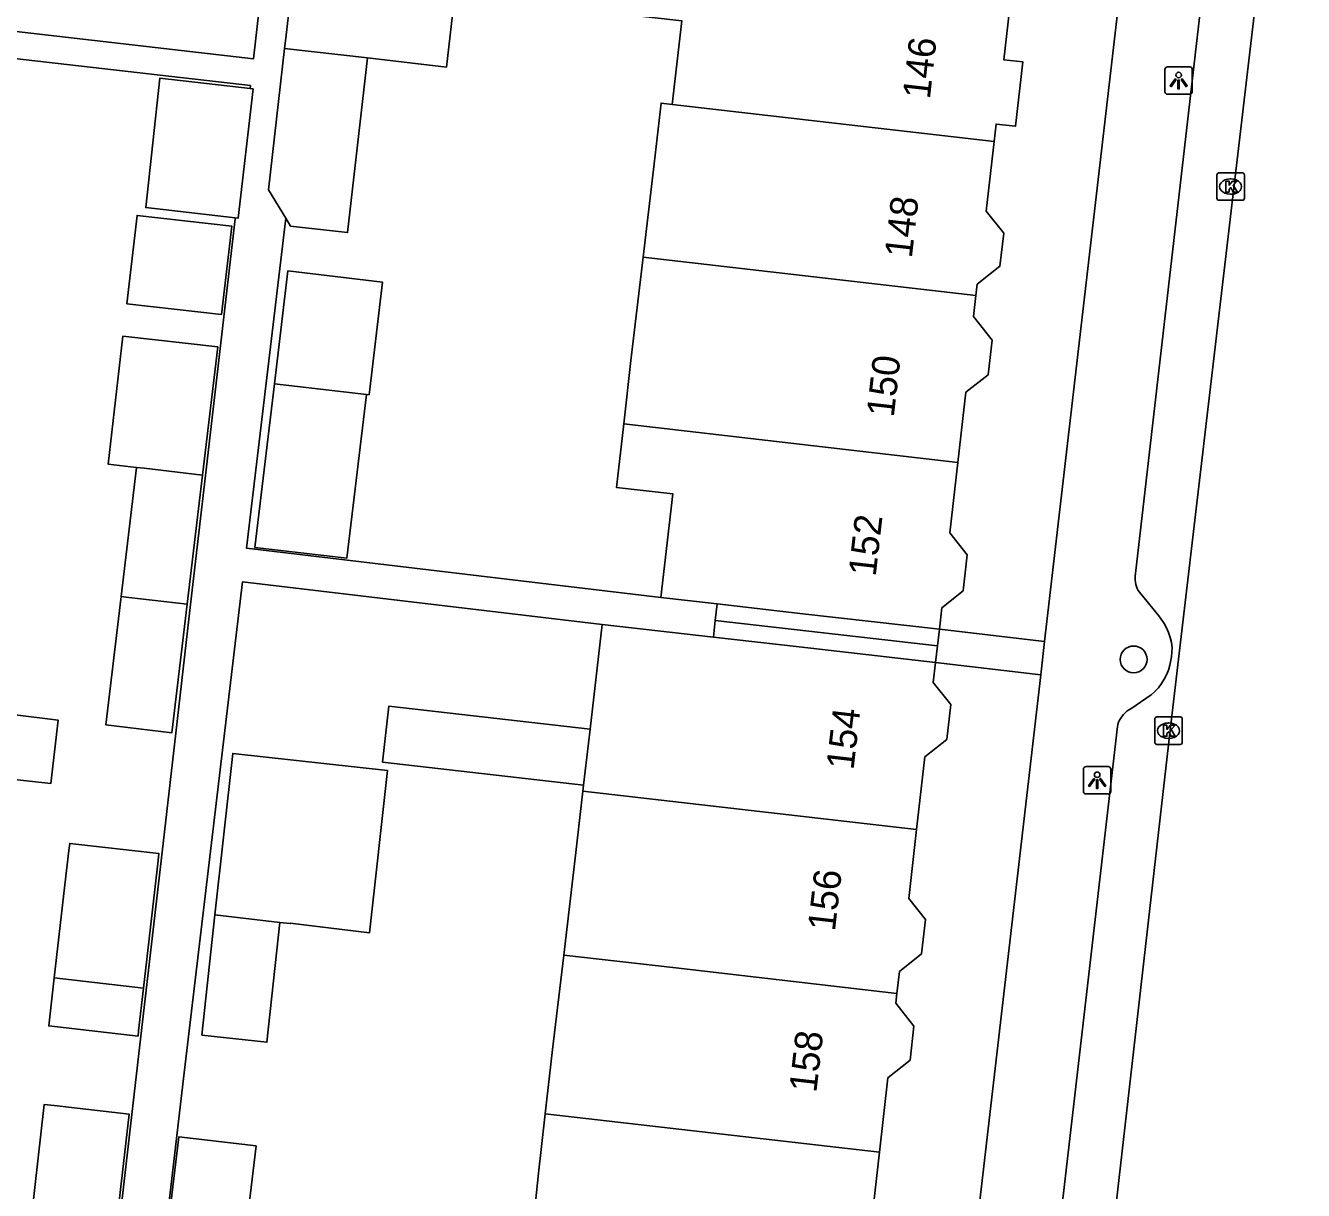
# Model space of a CAD drawing. Extents: x 161696 to 162377, y 380761 to 381673.
# Drawn here: x 162241.77 to 162288.3, y 381053.06 to 381095.46 of the extents above; entities that cross this region are included whole.
import ezdxf

# ---------------------------------------------------------------- set-up
doc = ezdxf.new("R2010")
doc.units = 0
for name, color, linetype in [('IMGEO_Boom', 7, 'Continuous'), ('IMGEO_Kolk', 7, 'Continuous'), ('IMGEO_Lichtpunt', 7, 'Continuous'), ('IMGEO_Pand', 7, 'Continuous'), ('IMGEO_Pand_nummerreeks', 7, 'Continuous'), ('IMGEO_Pand_overbouw', 7, 'Continuous'), ('IMGEO_Rijbaan_lokaal_gesloten', 7, 'Continuous'), ('IMGEO_Voetpad_open', 7, 'Continuous')]:
    doc.layers.add(name, color=color, linetype=linetype)

msp = doc.modelspace()

# ---------------------------------------------------------------- linework, layer by layer
at = {"layer": 'IMGEO_Boom'}
msp.add_circle((162282.114, 381072.384), 0.489, dxfattribs=at)
at = {"layer": 'IMGEO_Kolk'}
for p, q in [((162285.146, 381089.17), (162285.146, 381090.022)), ((162285.221, 381090.096), (162286.073, 381090.096)), ((162286.147, 381090.022), (162286.147, 381089.17)), ((162285.634, 381089.876), (162285.659, 381089.876)), ((162286.073, 381089.096), (162285.221, 381089.096)), ((162285.657, 381089.316), (162285.632, 381089.316)), ((162282.885, 381069.366), (162282.885, 381070.218)), ((162282.96, 381070.292), (162283.812, 381070.292)), ((162283.373, 381070.072), (162283.398, 381070.072)), ((162283.886, 381070.218), (162283.886, 381069.366)), ((162283.812, 381069.292), (162282.96, 381069.292)), ((162283.396, 381069.512), (162283.371, 381069.512))]:
    msp.add_line(p, q, dxfattribs=at)
for points in [[(162285.146, 381089.17), (162285.146, 381090.022)], [(162285.221, 381090.096), (162286.073, 381090.096)], [(162286.147, 381090.022), (162286.147, 381089.17)], [(162285.467, 381089.796), (162285.59, 381089.796), (162285.59, 381089.645), (162285.72, 381089.796), (162285.884, 381089.796), (162285.738, 381089.645), (162285.891, 381089.396), (162285.739, 381089.396), (162285.654, 381089.56), (162285.59, 381089.493), (162285.59, 381089.396), (162285.467, 381089.396), (162285.467, 381089.796)], [(162286.073, 381089.096), (162285.221, 381089.096)], [(162282.885, 381069.366), (162282.885, 381070.218)], [(162282.96, 381070.292), (162283.812, 381070.292)], [(162283.886, 381070.218), (162283.886, 381069.366)], [(162283.206, 381069.992), (162283.329, 381069.992), (162283.329, 381069.841), (162283.459, 381069.992), (162283.623, 381069.992), (162283.477, 381069.841), (162283.63, 381069.592), (162283.478, 381069.592), (162283.393, 381069.756), (162283.329, 381069.689), (162283.329, 381069.592), (162283.206, 381069.592), (162283.206, 381069.992)], [(162283.812, 381069.292), (162282.96, 381069.292)]]:
    msp.add_lwpolyline(points, dxfattribs=at)
for centre, start, end in [((162285.223, 381090.02), 91.552, 178.448), ((162285.223, 381090.02), 91.552, 178.448), ((162286.071, 381090.02), 1.552, 88.448), ((162286.071, 381090.02), 1.552, 88.448), ((162285.223, 381089.172), 181.552, 268.448), ((162285.223, 381089.172), 181.552, 268.448), ((162286.071, 381089.172), 271.552, 358.448), ((162286.071, 381089.172), 271.552, 358.448), ((162282.962, 381070.216), 91.552, 178.448), ((162282.962, 381070.216), 91.552, 178.448), ((162283.81, 381070.216), 1.552, 88.448), ((162283.81, 381070.216), 1.552, 88.448), ((162282.962, 381069.368), 181.552, 268.448), ((162282.962, 381069.368), 181.552, 268.448), ((162283.81, 381069.368), 271.552, 358.448), ((162283.81, 381069.368), 271.552, 358.448)]:
    msp.add_arc(centre, 0.0765, start, end, dxfattribs=at)
for centre, major_axis, ratio, start_param, end_param in [((162285.633, 381089.596), (-0.387, 0.002), 0.722429, 4.712389, 7.853982), ((162285.658, 381089.596), (-0.39, 0.002), 0.717154, 1.570796, 4.712389), ((162283.372, 381069.792), (-0.387, 0.002), 0.722429, 4.712389, 7.853982), ((162283.397, 381069.792), (-0.39, 0.002), 0.717154, 1.570796, 4.712389)]:
    msp.add_ellipse(centre, major_axis=major_axis, ratio=ratio, start_param=start_param, end_param=end_param, dxfattribs=at)
at = {"layer": 'IMGEO_Lichtpunt'}
for p, q in [((162283.254, 381093.857), (162283.254, 381093.05)), ((162283.254, 381093.857), (162283.254, 381093.05)), ((162284.156, 381093.952), (162283.348, 381093.952)), ((162284.156, 381093.952), (162283.348, 381093.952)), ((162284.25, 381093.05), (162284.25, 381093.857)), ((162284.25, 381093.05), (162284.25, 381093.857)), ((162283.348, 381092.956), (162284.156, 381092.956)), ((162283.348, 381092.956), (162284.156, 381092.956)), ((162280.288, 381068.389), (162280.288, 381067.582)), ((162280.288, 381068.389), (162280.288, 381067.582)), ((162281.19, 381068.484), (162280.382, 381068.484)), ((162281.19, 381068.484), (162280.382, 381068.484)), ((162281.284, 381067.582), (162281.284, 381068.389)), ((162281.284, 381067.582), (162281.284, 381068.389)), ((162280.382, 381067.488), (162281.19, 381067.488)), ((162280.382, 381067.488), (162281.19, 381067.488))]:
    msp.add_line(p, q, dxfattribs=at)
for points in [[(162283.628, 381093.521), (162283.667, 381093.493), (162283.479, 381093.231), (162283.441, 381093.258), (162283.628, 381093.521)], [(162283.73, 381093.473), (162283.777, 381093.473), (162283.777, 381093.151), (162283.73, 381093.151), (162283.73, 381093.473)], [(162283.84, 381093.493), (162283.878, 381093.52), (162284.065, 381093.258), (162284.026, 381093.23), (162283.84, 381093.493)], [(162280.662, 381068.053), (162280.701, 381068.025), (162280.513, 381067.763), (162280.475, 381067.79), (162280.662, 381068.053)], [(162280.764, 381068.005), (162280.811, 381068.005), (162280.811, 381067.683), (162280.764, 381067.683), (162280.764, 381068.005)], [(162280.874, 381068.025), (162280.912, 381068.052), (162281.099, 381067.79), (162281.06, 381067.762), (162280.874, 381068.025)]]:
    msp.add_lwpolyline(points, dxfattribs=at)
for centre in [(162283.753, 381093.655), (162280.787, 381068.187)]:
    msp.add_circle(centre, 0.0994, dxfattribs=at)
for centre, start, end in [((162283.348, 381093.857), 90, 180), ((162283.348, 381093.857), 90, 180), ((162284.156, 381093.857), 0, 90), ((162284.156, 381093.857), 0, 90), ((162283.348, 381093.05), 180, 270), ((162283.348, 381093.05), 180, 270), ((162284.156, 381093.05), 270, 0), ((162284.156, 381093.05), 270, 360), ((162280.382, 381068.389), 90, 180), ((162280.382, 381068.389), 90, 180), ((162281.19, 381068.389), 0, 90), ((162281.19, 381068.389), 0, 90), ((162280.382, 381067.582), 180, 270), ((162280.382, 381067.582), 180, 270), ((162281.19, 381067.582), 270, 0), ((162281.19, 381067.582), 270, 360)]:
    msp.add_arc(centre, 0.0946, start, end, dxfattribs=at)
at = {"layer": 'IMGEO_Pand'}
for points in [[(162251.198, 381094.622), (162251.241, 381095), (162253.252, 381112.593), (162254.009, 381119.217), (162254.577, 381124.184)], [(162259.659, 381115.101), (162259.521, 381115.117), (162257.099, 381093.948), (162254.216, 381094.277)], [(162265.312, 381092.587), (162265.662, 381095.63), (162258.747, 381096.421), (162259.066, 381099.205), (162263.798, 381098.664)], [(162277.713, 381097.098), (162277.384, 381094.213), (162278.081, 381094.133), (162277.814, 381091.793), (162277.107, 381091.873), (162277.035, 381091.24)], [(162251.239, 381088.444), (162250.61, 381089.48), (162251.198, 381094.622)], [(162254.216, 381094.277), (162251.198, 381094.622)], [(162251.239, 381088.444), (162251.412, 381088.16), (162253.491, 381087.922), (162254.216, 381094.277)], [(162249.94, 381093.166), (162246.657, 381093.542), (162246.143, 381088.834), (162249.398, 381088.461)], [(162249.94, 381093.166), (162250.052, 381093.153), (162249.513, 381088.448), (162249.398, 381088.461)], [(162264.252, 381087.031), (162264.651, 381090.42), (162264.905, 381092.634), (162265.312, 381092.587)], [(162277.035, 381091.24), (162265.312, 381092.587)], [(162277.035, 381091.24), (162276.745, 381088.701), (162277.383, 381087.898), (162277.245, 381086.699), (162276.416, 381086.04), (162276.37, 381085.637)], [(162245.451, 381085.334), (162245.826, 381088.547), (162249.282, 381088.151), (162248.901, 381084.94), (162245.451, 381085.334)], [(162263.545, 381080.955), (162263.81, 381083.27), (162264.252, 381087.031)], [(162276.37, 381085.637), (162264.252, 381087.031)], [(162254.183, 381082.032), (162254.277, 381082.021), (162254.767, 381086.114), (162251.32, 381086.526), (162250.828, 381082.418)], [(162276.37, 381085.637), (162276.282, 381084.864), (162276.961, 381084.009), (162276.816, 381082.749), (162276.008, 381082.107), (162275.716, 381079.555)], [(162245.803, 381079.375), (162244.769, 381079.496), (162245.313, 381084.153), (162248.761, 381083.759), (162248.207, 381079.093)], [(162250.828, 381082.418), (162250.115, 381076.46), (162253.469, 381076.074), (162254.183, 381082.032)], [(162254.183, 381082.032), (162250.828, 381082.418)], [(162264.901, 381074.642), (162265.333, 381078.414), (162263.281, 381078.649), (162263.545, 381080.955)], [(162263.545, 381080.955), (162275.716, 381079.555)], [(162245.244, 381074.673), (162245.803, 381079.375)], [(162245.803, 381079.375), (162246.09, 381079.342), (162248.207, 381079.093)], [(162275.716, 381079.555), (162275.423, 381076.988), (162276.053, 381076.195), (162275.902, 381074.883), (162275.131, 381074.269), (162275.041, 381073.481)], [(162248.207, 381079.093), (162247.65, 381074.397)], [(162247.65, 381074.397), (162247.094, 381069.716), (162244.689, 381070.001), (162245.244, 381074.673)], [(162247.65, 381074.397), (162245.531, 381074.639), (162245.244, 381074.673)], [(162275.041, 381073.481), (162270.074, 381074.05), (162266.951, 381074.407), (162264.901, 381074.642)], [(162262.321, 381069.843), (162262.757, 381073.661)], [(162262.757, 381073.661), (162266.812, 381073.196), (162269.935, 381072.839), (162274.902, 381072.269)], [(162274.902, 381072.269), (162274.819, 381071.543), (162275.457, 381070.739), (162275.313, 381069.475), (162274.513, 381068.839), (162274.21, 381066.194)], [(162262.087, 381067.805), (162254.763, 381068.647), (162254.997, 381070.685), (162262.321, 381069.843)], [(162241.294, 381070.377), (162242.949, 381070.178), (162242.685, 381067.866), (162241.029, 381068.055)], [(162262.087, 381067.805), (162262.321, 381069.843)], [(162248.663, 381063.087), (162249.311, 381068.967), (162254.942, 381068.347), (162254.291, 381062.439), (162251.406, 381062.787), (162251.405, 381062.771), (162251.029, 381062.814)], [(162262.063, 381067.591), (162262.087, 381067.805)], [(162261.365, 381061.626), (162261.808, 381065.355), (162262.063, 381067.591)], [(162262.063, 381067.591), (162274.21, 381066.194)], [(162274.21, 381066.194), (162273.923, 381063.684), (162274.535, 381062.914), (162274.392, 381061.664), (162273.586, 381061.023), (162273.495, 381060.23)], [(162242.812, 381060.796), (162243.2, 381064.184), (162243.343, 381065.433), (162243.372, 381065.688), (162246.621, 381065.317), (162246.592, 381065.062), (162246.061, 381060.424)], [(162251.029, 381062.814), (162250.552, 381058.452), (162248.185, 381058.711), (162248.663, 381063.087)], [(162248.663, 381063.087), (162251.029, 381062.814)], [(162260.688, 381055.85), (162260.955, 381058.182), (162261.365, 381061.626)], [(162261.365, 381061.626), (162265.449, 381061.156), (162273.495, 381060.23)], [(162246.061, 381060.424), (162245.883, 381058.87), (162245.861, 381058.677), (162242.613, 381059.048), (162242.812, 381060.796)], [(162246.061, 381060.424), (162242.812, 381060.796)], [(162273.495, 381060.23), (162273.454, 381059.869), (162274.116, 381059.035), (162273.975, 381057.804), (162273.168, 381057.162), (162272.857, 381054.451)], [(162241.881, 381051.223), (162242.449, 381056.189), (162242.925, 381056.135), (162243.335, 381056.088), (162245.535, 381055.837), (162244.967, 381050.869)], [(162260.074, 381050.163), (162260.44, 381053.681), (162260.688, 381055.85)], [(162272.857, 381054.451), (162260.688, 381055.85)], [(162246.952, 381051.672), (162247.344, 381055.007), (162250.158, 381054.676), (162249.767, 381051.349)], [(162272.857, 381054.451), (162272.577, 381052.003), (162273.177, 381051.248), (162273.02, 381049.875), (162272.258, 381049.269), (162272.201, 381048.768)]]:
    msp.add_lwpolyline(points, dxfattribs=at)
at = {"layer": 'IMGEO_Pand_overbouw'}
for points in [[(162266.951, 381074.407), (162266.882, 381073.802), (162274.972, 381072.875), (162275.041, 381073.481), (162270.074, 381074.05)], [(162266.812, 381073.196), (162269.935, 381072.839), (162274.902, 381072.269), (162274.972, 381072.875), (162266.882, 381073.802)]]:
    msp.add_lwpolyline(points, close=True, dxfattribs=at)
at = {"layer": 'IMGEO_Rijbaan_lokaal_gesloten'}
msp.add_lwpolyline([(162288.298, 381111.136), (162283.442, 381069.812), (162278.352, 381025.112)], dxfattribs=at)
at = {"layer": 'IMGEO_Voetpad_open'}
for points in [[(162278.872, 381073.036), (162284.412, 381120.777)], [(162276.749, 381028.629), (162281.523, 381069.943), (162281.541, 381070.017), (162281.569, 381070.097), (162281.603, 381070.175), (162281.645, 381070.249), (162281.693, 381070.32), (162281.747, 381070.385), (162281.807, 381070.446), (162281.872, 381070.501), (162281.941, 381070.55), (162282.015, 381070.593), (162282.754, 381071.095), (162282.89, 381071.22), (162283.016, 381071.357), (162283.128, 381071.504), (162283.227, 381071.661), (162283.311, 381071.826), (162283.381, 381071.998), (162283.435, 381072.175), (162283.472, 381072.357), (162283.488, 381072.482), (162283.517, 381072.822), (162283.49, 381073.006), (162283.448, 381073.186), (162283.389, 381073.362), (162283.315, 381073.532), (162283.227, 381073.695), (162283.123, 381073.849), (162283.031, 381073.967), (162282.44, 381074.696), (162282.425, 381074.71), (162282.372, 381074.768), (162282.324, 381074.831), (162282.282, 381074.898), (162282.247, 381074.968), (162282.217, 381075.041), (162282.194, 381075.116), (162282.178, 381075.193), (162282.169, 381075.272), (162282.167, 381075.35), (162282.172, 381075.429), (162282.185, 381075.507), (162285.947, 381108.198)], [(162250.261, 381095.954), (162250.064, 381094.242), (162234.472, 381096.038)], [(162238.797, 381094.554), (162249.952, 381093.269), (162249.94, 381093.166)], [(162249.398, 381088.461), (162249.394, 381088.427), (162248.318, 381079.082), (162247.777, 381074.382), (162247.237, 381069.698), (162246.701, 381065.049), (162245.93, 381058.352), (162244.556, 381046.417), (162228.801, 381048.222)], [(162264.901, 381074.642), (162249.813, 381076.434), (162251.239, 381088.444)], [(162260.68, 381019.761), (162246.411, 381021.417), (162243.52, 381021.774), (162244.259, 381027.764), (162244.896, 381034.012), (162245.475, 381039.702), (162246.249, 381046.311), (162247.52, 381057.127), (162249.668, 381075.215), (162262.757, 381073.661)], [(162278.872, 381073.036), (162275.041, 381073.481)], [(162278.731, 381071.825), (162278.872, 381073.036)], [(162274.902, 381072.269), (162278.731, 381071.825)], [(162272.531, 381018.386), (162278.731, 381071.825)]]:
    msp.add_lwpolyline(points, dxfattribs=at)

# ---------------------------------------------------------------- texts
at = {"layer": 'IMGEO_Pand_nummerreeks'}
for s, rotation, p in [('146', 83.5233, (162274.693, 381092.755)), ('148', 83.5233, (162274.036, 381086.968)), ('150', 83.5233, (162273.379, 381081.177)), ('152', 83.5233, (162272.72, 381075.38)), ('154', 83.4284, (162271.913, 381068.34)), ('156', 83.4288, (162271.236, 381062.467)), ('158', 83.4288, (162270.56, 381056.596))]:
    msp.add_text(s, height=1, rotation=rotation, dxfattribs=at).set_placement(p)

doc.saveas('drawing.dxf')
